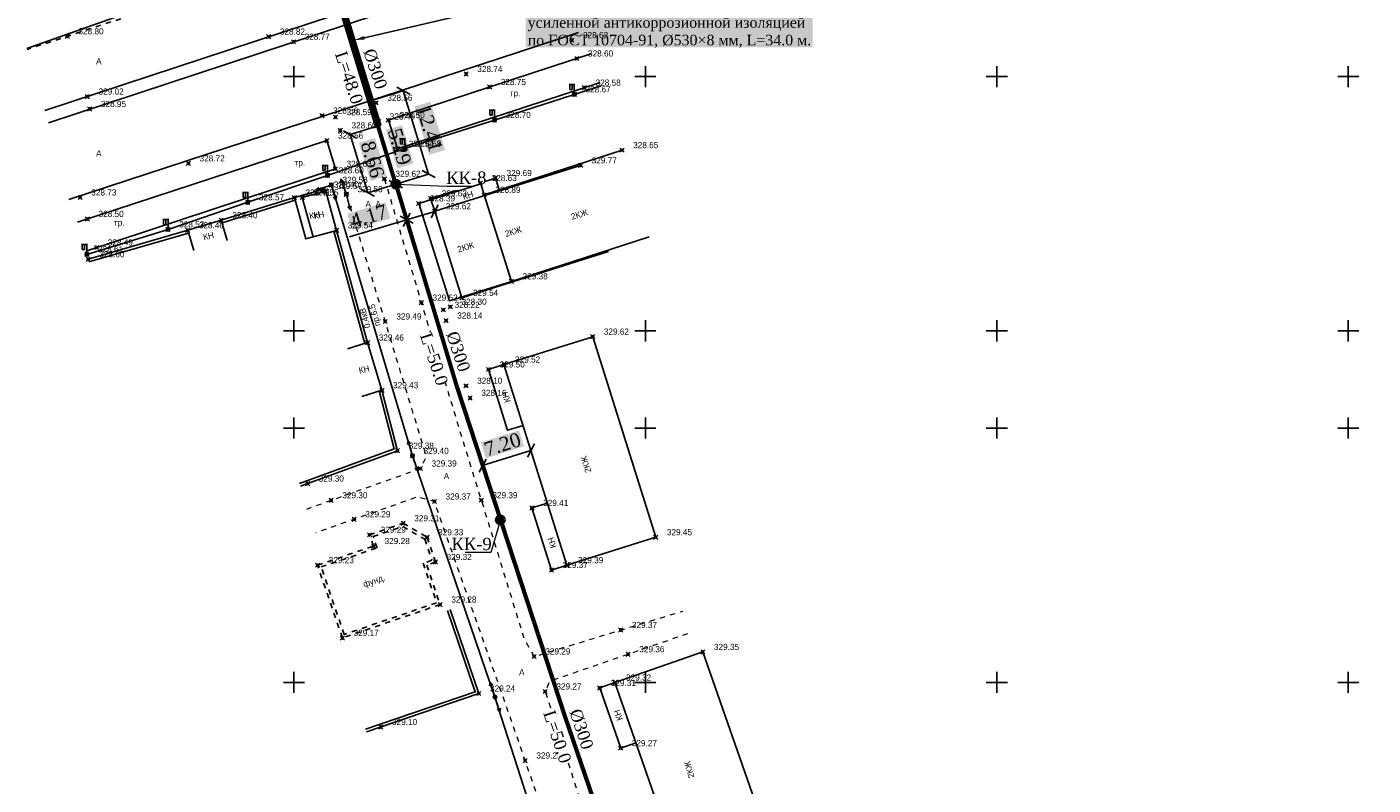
# Model space of a CAD drawing. Header units: metres. Extents: x 703769 to 722343, y 4313031 to 4317457.
# Tile 384 of 409: x 708540 to 708732, y 4316464 to 4316572. Entities that reach past the tile are written whole.
import ezdxf
from ezdxf import colors
from ezdxf.entities.mleader import LeaderData, LeaderLine
from ezdxf.math import Vec2, Vec3

# ---------------------------------------------------------------- set-up
doc = ezdxf.new("R2010")
doc.units = ezdxf.units.M
doc.header["$LTSCALE"] = 0.5
doc.header["$PDMODE"] = 35
doc.header["$PDSIZE"] = 0.3
for name, pattern in [('Auto_Street_NotBorder_Line_m1', [3, 1.5, -1.5]), ('Д_ТРОТ_ТРУБА', [3, 1.5, -1.5]), ('ДОРОГИ_СТРОЯЩ', [9, 8, -1])]:
    doc.linetypes.add(name, pattern=pattern)
for name, color, linetype in [('(001) Сетка', 92, 'Continuous'), ('(004) Точки рельефа', 7, 'Continuous'), ('(007) Здания', 7, 'Continuous'), ('(016) Кабель', 1, 'Continuous'), ('(017) Канализация', 33, 'KANALIS_K_1'), ('(019) Связь', 3, 'ИК_КАБ_СВЯЗИ'), ('(022) Возд. Линии', 7, 'Continuous'), ('(025) Дорога', 7, 'Continuous'), ('(037) Контуры', 7, 'Continuous'), ('(040) Ограда', 7, 'Continuous'), ('annotation', 251, 'Continuous')]:
    doc.layers.add(name, color=color, linetype=linetype)
doc.layers.add('AUTO#_ROADS_EXIST_L', color=7, linetype='Continuous', lineweight=15, true_color=0x000000)
for name, color, linetype, lineweight in [('HK1', 36, 'Continuous', 60), ('ВК_В1', 134, 'Continuous', 40), ('ВОДОПРОВОД текст', 7, 'Continuous', 50)]:
    doc.layers.add(name, color=color, linetype=linetype, lineweight=lineweight)
doc.styles.add('BM-431', font='txt')
doc.styles.add('D-431', font='txt')
doc.styles.add('Interproekt', font='isocpeur.ttf', dxfattribs={"width": 0.95, "oblique": 15})
doc.styles.add('P-131', font='txt')
doc.styles.get("Standard").update_dxf_attribs({"font": 'times.ttf'})
doc.styles.add('Times New Roman', font='times.ttf')
doc.linetypes.add('KANALIS_K_1', pattern='A,1,[">",Standard,S=1.8,R=0,X=-0.9,Y=-0.9],3,-1,["К",Standard,S=1.8,R=0,X=-0.9,Y=-0.9],-1,10', length=16)
doc.linetypes.add('ИК_КАБ_СВЯЗИ', pattern='A,4,["o",Standard,S=0.5,R=0,X=0,Y=-0.125],4,-2', length=10)
doc.linetypes.add('ИК_Э_КАБ_НН', pattern='A,8,-2,["<",Standard,S=1,R=0,X=0,Y=-0.5],8,[">",Standard,S=1,R=0,X=-0.5,Y=-0.5],-2', length=20)
doc.linetypes.add('ОГРАДА_ГЛИН', pattern='A,4,["|",Standard,S=0.8,R=0,X=0,Y=-0.8],0.5,["|",Standard,S=0.8,R=0,X=0,Y=-0.8],3.5', length=8)
doc.dimstyles.new('300', dxfattribs={"dimtxt": 2, "dimasz": 1.5, "dimexe": 0, "dimexo": 0, "dimgap": 1, "dimtad": 1, "dimzin": 0, "dimdsep": 46, "dimtxsty": 'Standard', "dimblk": 'OBLIQUE', "dimcen": 0, "dimclrd": 1, "dimclre": 1, "dimclrt": 1, "dimadec": 1, "dimazin": 0, "dimtfac": 1, "dimtofl": 0, "dimtmove": 0, "dimatfit": 3, "dimfxl": 3, "dimtfill": 2, "dimtfillclr": 7, "dimtolj": 1, "dimtzin": 0, "dimlwd": 25, "dimlwe": -1, "dimarcsym": 0})

# ---------------------------------------------------------------- blocks, each defined once
blk = doc.blocks.new('S1')
at = {"layer": '(022) Возд. Линии'}
for p, q in [((-2, 0), (-1.5, 0.25)), ((-2, 0), (-1.5, -0.25)), ((0, 0), (-2, 0))]:
    blk.add_line(p, q, dxfattribs=at)
blk = doc.blocks.new('S2')
at = {"layer": '(022) Возд. Линии'}
for p, q in [((0, 0), (2, 0)), ((2, 0), (1.5, 0.25)), ((2, 0), (1.5, -0.25))]:
    blk.add_line(p, q, dxfattribs=at)
blk = doc.blocks.new('SS')
at = {"layer": '(022) Возд. Линии'}
blk.add_circle((0, 0), 0.25, dxfattribs=at)
blk = doc.blocks.new('14')
at = {"layer": '(022) Возд. Линии'}
for name, p in [('S1', (708581.13, 4310930.26)), ('SS', (708581.38, 4310930.26)), ('S2', (708581.63, 4310930.26))]:
    blk.add_blockref(name, p, dxfattribs=at)
blk = doc.blocks.new('Setka')
at = {"layer": '(001) Сетка'}
for p, q in [((-1.5, 0), (1.5, 0)), ((0, 1.5), (0, -1.5))]:
    blk.add_line(p, q, dxfattribs=at)
blk = doc.blocks.new('_Dot')
at = {"color": 0, "linetype": 'ByBlock', "lineweight": -2}
blk.add_line((-0.5, 0), (-1, 0), dxfattribs=at)
at = {"color": 0, "linetype": 'ByBlock', "const_width": 0.5}
blk.add_lwpolyline([(-0.25, 0, 1), (0.25, 0, 1)], format="xyb", close=True, dxfattribs=at)
blk = doc.blocks.new('_Oblique')
at = {"color": 0, "linetype": 'ByBlock', "lineweight": -2}
blk.add_line((-0.5, -0.5), (0.5, 0.5), dxfattribs=at)
blk = doc.blocks.new('*D494')
at = {"color": 1, "lineweight": 25, "transparency": 16777216}
for p, q in [((708598.49, 4316545.45), (708594.5, 4316544.25)), ((708594.5, 4316544.25), (708586.36, 4316541.81))]:
    blk.add_line(p, q, dxfattribs=at)
at = {"layer": 'Defpoints', "color": 0, "lineweight": 40, "transparency": 16777216}
for p in [(708598.49, 4316545.45, 329.58), (708594.5, 4316544.25), (708594.5, 4316544.25)]:
    blk.add_point(p, dxfattribs=at)
at = {"color": 1, "lineweight": 25, "transparency": 16777216, "xscale": 1.5, "yscale": 1.5, "zscale": 1.5}
for p, rotation in [((708598.49, 4316545.45), 16.71975697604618), ((708594.5, 4316544.25), 196.7197569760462)]:
    blk.add_blockref('_Oblique', p, dxfattribs=dict(at, rotation=rotation))
at = {"color": 1, "lineweight": 40, "transparency": 16777216, "insert": (708589.13, 4316544.75), "char_height": 2, "attachment_point": 5, "rotation": 16.7198, "bg_fill": 1, "box_fill_scale": 1.1, "bg_fill_color": 7, "bg_fill_true_color": 16777215, "bg_fill_transparency": 0}
blk.add_mtext('\\A1;4.17', dxfattribs=at)
blk = doc.blocks.new('*D495')
at = {"color": 1, "lineweight": 25, "transparency": 16777216}
for p, q in [((708592.97, 4316549.32), (708590.56, 4316557.36)), ((708594.5, 4316544.25), (708592.97, 4316549.32))]:
    blk.add_line(p, q, dxfattribs=at)
at = {"layer": 'Defpoints', "color": 0, "lineweight": 40, "transparency": 16777216}
for p in [(708592.97, 4316549.32), (708592.97, 4316549.32), (708594.5, 4316544.25)]:
    blk.add_point(p, dxfattribs=at)
at = {"color": 1, "lineweight": 25, "transparency": 16777216, "xscale": 1.5, "yscale": 1.5, "zscale": 1.5}
for p, rotation in [((708592.97, 4316549.32), 106.7197569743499), ((708594.5, 4316544.25), 286.7197569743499)]:
    blk.add_blockref('_Oblique', p, dxfattribs=dict(at, rotation=rotation))
at = {"color": 1, "lineweight": 40, "transparency": 16777216, "insert": (708593.49, 4316554.64), "char_height": 2, "attachment_point": 5, "rotation": 286.7198, "bg_fill": 1, "box_fill_scale": 1.1, "bg_fill_color": 7, "bg_fill_true_color": 16777215, "bg_fill_transparency": 0}
blk.add_mtext('\\A1;5.29', dxfattribs=at)
blk = doc.blocks.new('*D496')
at = {"color": 1, "lineweight": 25, "transparency": 16777216}
blk.add_line((708605.31, 4316509.28), (708612.18, 4316511.44), dxfattribs=at)
at = {"layer": 'Defpoints', "color": 0, "lineweight": 40, "transparency": 16777216}
for p in [(708612.18, 4316511.44, 329.58), (708612.18, 4316511.44), (708605.31, 4316509.28)]:
    blk.add_point(p, dxfattribs=at)
at = {"color": 1, "lineweight": 25, "transparency": 16777216, "xscale": 1.5, "yscale": 1.5, "zscale": 1.5}
for p, rotation in [((708612.18, 4316511.44), 17.46333304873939), ((708605.31, 4316509.28), 197.4633330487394)]:
    blk.add_blockref('_Oblique', p, dxfattribs=dict(at, rotation=rotation))
at = {"color": 1, "lineweight": 40, "transparency": 16777216, "insert": (708608.14, 4316512.29), "char_height": 2, "attachment_point": 5, "rotation": 17.4633, "bg_fill": 1, "box_fill_scale": 1.1, "bg_fill_color": 7, "bg_fill_true_color": 16777215, "bg_fill_transparency": 0}
blk.add_mtext('\\A1;7.20', dxfattribs=at)
blk = doc.blocks.new('*D536')
at = {"color": 1, "transparency": 16777216}
for p, q in [((708589.36, 4316561.19), (708594.02, 4316562.61)), ((708592.97, 4316549.32), (708597.63, 4316550.74))]:
    blk.add_line(p, q, dxfattribs=at)
at = {"color": 1, "lineweight": 25, "transparency": 16777216}
blk.add_line((708597.63, 4316550.74), (708594.02, 4316562.61), dxfattribs=at)
at = {"layer": 'Defpoints', "color": 0, "lineweight": 40, "transparency": 16777216}
for p in [(708589.36, 4316561.19), (708594.02, 4316562.61), (708592.97, 4316549.32)]:
    blk.add_point(p, dxfattribs=at)
at = {"color": 1, "lineweight": 25, "transparency": 16777216, "xscale": 1.5, "yscale": 1.5, "zscale": 1.5}
for p, rotation in [((708594.02, 4316562.61), 106.9525318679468), ((708597.63, 4316550.74), 286.9525318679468)]:
    blk.add_blockref('_Oblique', p, dxfattribs=dict(at, rotation=rotation))
at = {"color": 1, "lineweight": 40, "transparency": 16777216, "insert": (708597.76, 4316557.26), "char_height": 2, "attachment_point": 5, "rotation": 286.9525, "bg_fill": 1, "box_fill_scale": 1.1, "bg_fill_color": 7, "bg_fill_true_color": 16777215, "bg_fill_transparency": 0}
blk.add_mtext('\\A1;12.41', dxfattribs=at)
blk = doc.blocks.new('*D542')
at = {"color": 1, "transparency": 16777216}
for p, q in [((708590.45, 4316557.6), (708586.45, 4316556.38)), ((708592.97, 4316549.32), (708588.98, 4316548.1))]:
    blk.add_line(p, q, dxfattribs=at)
at = {"color": 1, "lineweight": 25, "transparency": 16777216}
blk.add_line((708586.45, 4316556.38), (708588.98, 4316548.1), dxfattribs=at)
at = {"layer": 'Defpoints', "color": 0, "lineweight": 40, "transparency": 16777216}
for p in [(708590.45, 4316557.6), (708592.97, 4316549.32), (708588.98, 4316548.1)]:
    blk.add_point(p, dxfattribs=at)
at = {"color": 1, "lineweight": 25, "transparency": 16777216, "xscale": 1.5, "yscale": 1.5, "zscale": 1.5}
for p, rotation in [((708586.45, 4316556.38), 106.9525318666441), ((708588.98, 4316548.1), 286.9525318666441)]:
    blk.add_blockref('_Oblique', p, dxfattribs=dict(at, rotation=rotation))
at = {"color": 1, "lineweight": 40, "transparency": 16777216, "insert": (708589.65, 4316552.83), "char_height": 2, "attachment_point": 5, "rotation": 286.9525, "bg_fill": 1, "box_fill_scale": 1.1, "bg_fill_color": 7, "bg_fill_true_color": 16777215, "bg_fill_transparency": 0}
blk.add_mtext('\\A1;8.66', dxfattribs=at)
blk = doc.blocks.new('f')
at = {"layer": '(022) Возд. Линии'}
for points in [[(0, 0.25), (0, 1.5)], [(0, 1.4), (0.75, 1.4)]]:
    blk.add_lwpolyline(points, dxfattribs=at)
blk.add_lwpolyline([(0.4875, 0.65), (0.4875, 0.65, 0.41421356), (0.65, 0.8125), (0.65, 1.4), (0.325, 1.4), (0.325, 0.8125, 0.41421356)], format="xyb", close=True, dxfattribs=at)
blk.add_circle((0, 0), 0.25, dxfattribs=at)

msp = doc.modelspace()

# ---------------------------------------------------------------- linework, layer by layer
at = {"layer": '(007) Здания', "elevation": 329.578}
for points in [[(708623.236, 4316539.718), (708602.361, 4316533.151), (708598.491, 4316545.454), (708619.365, 4316552.021)], [(708598.491, 4316545.454), (708597.916, 4316547.283), (708607.128, 4316550.181), (708607.703, 4316548.352)], [(708611.061, 4316515), (708608.868, 4316514.31), (708606.146, 4316522.961), (708608.34, 4316523.651)], [(708611.061, 4316515), (708608.868, 4316514.31), (708606.146, 4316522.961), (708608.34, 4316523.651)], [(708614.536, 4316503.954), (708612.334, 4316503.261), (708615.111, 4316494.435), (708617.313, 4316495.128)], [(708627.122, 4316469.856), (708624.95, 4316469.099), (708621.964, 4316477.663), (708624.135, 4316478.42)]]:
    msp.add_lwpolyline(points, dxfattribs=at)
at = {"layer": '(007) Здания'}
for points, elevation in [([(708578.531, 4316547.418), (708582.888, 4316548.634), (708584.533, 4316542.742), (708580.176, 4316541.526)], 657.978), ([(708584.533, 4316542.742), (708582.984, 4316548.343), (708579.653, 4316547.422), (708581.202, 4316541.821)], 329.578), ([(708620.968, 4316527.624), (708629.941, 4316499.1), (708617.313, 4316495.128), (708608.34, 4316523.651)], 329.578), ([(708636.635, 4316482.779), (708646.481, 4316454.545), (708633.981, 4316450.186), (708624.135, 4316478.42)], 329.578)]:
    msp.add_lwpolyline(points, close=True, dxfattribs=dict(at, elevation=elevation))
at = {"layer": '(007) Здания', "flags": 128}
for points, elevation in [([(708568.981, 4316541.312), (708568.117, 4316544.185), (708563.357, 4316542.754), (708564.221, 4316539.881)], 657.983), ([(708586.074, 4316525.914), (708588.946, 4316526.778), (708590.987, 4316519.999), (708588.115, 4316519.134)], 329.578), ([(708586.074, 4316525.914), (708588.946, 4316526.778), (708590.987, 4316519.999), (708588.115, 4316519.134)], 329.578)]:
    msp.add_lwpolyline(points, dxfattribs=dict(at, elevation=elevation))
at = {"layer": '(007) Здания', "linetype": 'Д_ТРОТ_ТРУБА', "elevation": 329.578}
for points in [[(708589.78, 4316497.838), (708589.23, 4316499.45), (708594.004, 4316501.08), (708597.397, 4316499.091), (708598.599, 4316495.567), (708597.354, 4316495.142), (708599.272, 4316489.522), (708585.361, 4316484.775), (708581.829, 4316495.124)], [(708590.288, 4316497.588), (708589.738, 4316499.201), (708593.96, 4316500.642), (708597.066, 4316498.821), (708598.092, 4316495.816), (708596.846, 4316495.391), (708598.764, 4316489.772), (708585.61, 4316485.282), (708582.336, 4316494.874)]]:
    msp.add_lwpolyline(points, close=True, dxfattribs=at)
at = {"layer": '(022) Возд. Линии', "elevation": 657.915, "flags": 128}
msp.add_lwpolyline([(708583.795, 4316549.207), (708595.328, 4316510.672), (708607.068, 4316476.366), (708624.506, 4316422.193), (708633.694, 4316380.137), (708633.113, 4316345.337), (708633.17, 4316289.162)], dxfattribs=at)
at = {"layer": '(025) Дорога', "elevation": 658.074, "flags": 128}
msp.add_lwpolyline([(708547.66, 4316543.902), (708583.155, 4316555.513), (708584.364, 4316551.49), (708548.852, 4316539.803)], dxfattribs=at)
at = {"layer": '(040) Ограда', "linetype": 'ОГРАДА_ГЛИН', "flags": 128}
for points, elevation in [([(708568.117, 4316544.185), (708578.531, 4316547.418)], 657.978), ([(708549.192, 4316538.635), (708563.357, 4316542.754)], 658.174), ([(708588.561, 4316526.672), (708584.147, 4316542.636)], 329.578), ([(708588.561, 4316526.672), (708584.147, 4316542.636)], 329.578), ([(708579.277, 4316506.743), (708592.728, 4316511.653), (708590.6, 4316519.899)], 329.578), ([(708588.655, 4316471.788), (708604.269, 4316477.117), (708600.321, 4316488.685)], 329.578)]:
    msp.add_lwpolyline(points, dxfattribs=dict(at, elevation=elevation))
at = {"layer": '(040) Ограда', "flags": 128}
for points, elevation in [([(708568.236, 4316543.803), (708578.65, 4316547.036)], 657.978), ([(708549.304, 4316538.251), (708563.469, 4316542.37)], 658.174), ([(708588.946, 4316526.778), (708584.533, 4316542.742)], 329.578), ([(708588.946, 4316526.778), (708584.533, 4316542.742)], 329.578), ([(708579.414, 4316506.367), (708593.206, 4316511.402), (708590.987, 4316519.999)], 329.578), ([(708588.785, 4316471.41), (708604.777, 4316476.868), (708600.7, 4316488.814)], 329.578)]:
    msp.add_lwpolyline(points, dxfattribs=dict(at, elevation=elevation))
at = {"color": 36, "lineweight": 60, "flags": 128}
msp.add_lwpolyline([(708592.975, 4316549.318), (708601.672, 4316520.364), (708617.007, 4316473.627), (708635.241, 4316420.341), (708635.241, 4316420.341), (708635.271, 4316410.736), (708634.483, 4316265.636), (708634.483, 4316265.636)], dxfattribs=at)
at = {"color": 0, "linetype": 'ByBlock', "lineweight": -2, "transparency": 16777216}
for p in [(708546.229, 4316570.35, 658.38), (708574.877, 4316570.298, 658.394), (708578.398, 4316569.566, 658.344), (708606.308, 4316563.132, 658.333), (708619.793, 4316563.039, 658.163), (708549.082, 4316561.773, 658.602), (708590.168, 4316560.878, 658.141), (708618.357, 4316562.085, 658.251), (708549.422, 4316560.002, 658.527), (708582.454, 4316559.073, 658.137), (708584.373, 4316558.845, 658.164), (708585.072, 4316556.966, 658.183), (708590.518, 4316558.225, 658.067), (708591.912, 4316558.425, 658.073), (708607, 4316558.438, 658.279), (708583.155, 4316555.513, 658.141), (708593.206, 4316554.352, 658.115), (708594.256, 4316554.365, 658.161), (708625.14, 4316554.15, 658.227), (708563.457, 4316552.268, 658.296), (708584.364, 4316551.49, 658.209), (708619.244, 4316551.983, 329.771), (708583.232, 4316550.566, 658.176), (708583.795, 4316549.207, 329.578), (708591.327, 4316550.073, 329.618), (708591.327, 4316550.073, 659.197), (708607.128, 4316550.181, 329.694), (708548.048, 4316547.422, 658.311), (708578.531, 4316547.418, 657.991), (708579.653, 4316547.422, 329.548), (708582.564, 4316548.544, 657.983), (708582.984, 4316548.343, 329.568), (708585.925, 4316547.885, 329.578), (708585.925, 4316547.885, 659.157), (708597.916, 4316547.283, 329.628), (708571.906, 4316546.733, 658.145), (708596.223, 4316546.573, 657.965), (708598.491, 4316545.454, 329.617), (708549.08, 4316544.367, 658.074), (708568.117, 4316544.185, 657.978), (708560.554, 4316542.88, 658.105), (708563.357, 4316542.754, 657.983), (708584.533, 4316542.742, 329.538), (708584.533, 4316542.742, 659.116), (708550.388, 4316540.309, 658.067), (708548.998, 4316539.335, 658.184), (708549.192, 4316538.635, 658.174), (708609.407, 4316535.492, 658.963), (708596.598, 4316532.459, 329.52), (708596.598, 4316532.459, 659.098), (708600.72, 4316531.874, 657.875), (708602.361, 4316533.151, 329.545), (708602.361, 4316533.151, 659.123), (708599.729, 4316531.444, 657.803), (708600.114, 4316529.911, 657.721), (708591.454, 4316529.782, 329.486), (708591.454, 4316529.782, 659.065), (708588.946, 4316526.778, 329.46), (708588.946, 4316526.778, 659.038), (708620.968, 4316527.624, 329.621), (708620.968, 4316527.624, 659.2), (708606.146, 4316522.961, 329.501), (708606.146, 4316522.961, 659.079), (708608.34, 4316523.651, 329.518), (708608.34, 4316523.651, 659.097), (708602.939, 4316520.638, 657.682), (708590.987, 4316519.999, 329.427), (708590.987, 4316519.999, 659.005), (708603.542, 4316518.904, 657.735), (708593.206, 4316511.402, 329.384), (708593.206, 4316511.402, 658.963), (708595.328, 4316510.672, 329.395), (708595.328, 4316510.672, 658.974), (708596.46, 4316508.874, 329.389), (708580.411, 4316506.731, 329.3), (708583.764, 4316504.353, 329.299), (708598.457, 4316504.176, 329.369), (708605.114, 4316504.366, 329.392), (708612.334, 4316503.261, 329.41), (708587.034, 4316501.65, 329.294), (708589.23, 4316499.45, 329.286), (708594.004, 4316501.08, 329.314), (708589.78, 4316497.838, 329.276), (708597.397, 4316499.091, 329.332), (708629.941, 4316499.1, 329.451), (708598.599, 4316495.567, 329.317), (708581.829, 4316495.124, 329.229), (708615.111, 4316494.435, 329.369), (708617.313, 4316495.128, 329.386), (708599.272, 4316489.522, 329.277), (708624.96, 4316485.902, 329.371), (708585.361, 4316484.775, 329.169), (708612.639, 4316482.137, 329.292), (708626.014, 4316482.454, 329.355), (708636.635, 4316482.779, 329.353), (708624.135, 4316478.42, 329.322), (708604.777, 4316476.868, 329.236), (708614.215, 4316477.16, 329.269), (708621.964, 4316477.663, 329.309), (708590.835, 4316472.11, 329.105), (708624.95, 4316469.099, 329.265), (708611.369, 4316467.337, 329.202)]:
    msp.add_point(p, dxfattribs=at)
at = {"layer": 'AUTO#_ROADS_EXIST_L', "color": 0, "linetype": 'Auto_Street_NotBorder_Line_m1', "lineweight": 15, "elevation": 329.578, "flags": 128}
for points in [[(708591.327, 4316550.073), (708601.87, 4316514.844), (708611.217, 4316484.653), (708612.639, 4316482.137), (708633.771, 4316488.594)], [(708580.282, 4316503.113), (708596.46, 4316508.874), (708597.316, 4316510.586), (708585.591, 4316548.978)], [(708612.399, 4316363.376), (708630.451, 4316361.882), (708633.701, 4316361.882), (708635.218, 4316361.882), (708635.748, 4316382.802), (708634.682, 4316397.381), (708629.212, 4316414.373), (708626.037, 4316424.237), (708610.363, 4316470.293), (708598.457, 4316504.176), (708596.043, 4316504.827), (708581.567, 4316499.722)], [(708634.459, 4316485.366), (708614.81, 4316478.591), (708614.215, 4316477.16), (708623.689, 4316447.692), (708625.896, 4316446.383), (708628.284, 4316445.917), (708653.683, 4316454.156)]]:
    msp.add_lwpolyline(points, dxfattribs=at)
at = {"layer": 'HK1'}
for centre in [(708592.975, 4316549.318), (708607.835, 4316501.582)]:
    msp.add_circle(centre, 0.5, dxfattribs=at)

# ---------------------------------------------------------------- block references
at = {"layer": '(001) Сетка'}
for p in [(708578.465, 4316564.62, 329.578), (708678.465, 4316564.62, 329.578), (708728.465, 4316564.62, 329.578), (708578.465, 4316528.456), (708628.465, 4316528.456), (708678.465, 4316528.456), (708728.465, 4316528.456), (708578.465, 4316514.62, 329.578), (708578.465, 4316514.62, 329.578), (708628.465, 4316514.62, 329.578), (708628.465, 4316514.62, 329.578), (708678.465, 4316514.62, 329.578), (708678.465, 4316514.62, 329.578), (708728.465, 4316514.62, 329.578), (708728.465, 4316514.62, 329.578), (708578.465, 4316478.456), (708628.465, 4316478.456), (708678.465, 4316478.456), (708728.465, 4316478.456)]:
    msp.add_blockref('Setka', p, dxfattribs=at)
at = {"layer": '(022) Возд. Линии', "xscale": -1}
for p in [(708618.357, 4316562.085, 658.184), (708607, 4316558.438, 658.184), (708594.256, 4316554.365, 658.161), (708583.232, 4316550.566, 658.176), (708571.906, 4316546.733, 658.145), (708560.554, 4316542.88, 658.105), (708548.998, 4316539.335, 658.184)]:
    msp.add_blockref('f', p, dxfattribs=at)
at = {"layer": '(022) Возд. Линии'}
for name, p, rotation in [('S1', (708583.516, 4316549.097, 329.578), 16.6479833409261), ('SS', (708583.795, 4316549.207, 329.578), 286.6479833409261), ('S1', (708585.805, 4316548.159, 657.915), 288.9033516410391), ('S2', (708583.865, 4316548.97, 329.578), 286.6479833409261), ('SS', (708585.925, 4316547.885, 657.915), 286.6479833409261), ('S2', (708585.986, 4316547.645, 657.915), 284.2212657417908)]:
    msp.add_blockref(name, p, dxfattribs=dict(at, rotation=rotation))
at = {"color": 5, "lineweight": 35}
for name, p, rotation in [('S1', (708595.258, 4316510.914, 329.578), 286.178237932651), ('SS', (708595.328, 4316510.672, 329.578), 288.8922006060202), ('S2', (708595.408, 4316510.439, 329.578), 288.8922006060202), ('14', (-3612088.362, 3670103.216, 329.578), 287.8424741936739)]:
    msp.add_blockref(name, p, dxfattribs=dict(at, rotation=rotation))

# ---------------------------------------------------------------- texts
at = {"layer": '(004) Точки рельефа', "style": 'D-431'}
for s, p in [('328.80', (708547.815, 4316570.633, 658.38)), ('328.82', (708576.463, 4316570.581, 658.394)), ('328.77', (708579.984, 4316569.849, 658.344)), ('329.02', (708550.668, 4316562.057, 658.602)), ('328.75', (708607.894, 4316563.415, 658.333)), ('328.67', (708619.943, 4316562.37, 658.251)), ('328.58', (708621.379, 4316563.322, 658.163)), ('328.95', (708551.008, 4316560.286, 658.527)), ('328.59', (708585.959, 4316559.129, 658.164)), ('328.49', (708592.104, 4316558.509, 658.067)), ('328.50', (708593.498, 4316558.708, 658.073)), ('328.70', (708608.586, 4316558.721, 658.279)), ('328.60', (708586.658, 4316557.251, 658.183)), ('328.56', (708584.741, 4316555.798, 658.141)), ('328.54', (708594.792, 4316554.635, 658.115)), ('328.58', (708595.842, 4316554.648, 658.161)), ('328.65', (708626.726, 4316554.435, 658.227)), ('328.72', (708565.043, 4316552.551, 658.296)), ('328.60', (708584.818, 4316550.851, 658.176)), ('328.63', (708585.95, 4316551.775, 658.209)), ('328.40', (708584.15, 4316548.827, 657.983)), ('328.63', (708606.587, 4316549.755, 658.212)), ('328.73', (708549.634, 4316547.705, 658.311)), ('328.57', (708573.492, 4316547.016, 658.145)), ('328.41', (708580.117, 4316547.701, 657.991)), ('329.58', (708587.511, 4316548.169, 659.157)), ('328.89', (708607.122, 4316548.08, 658.47)), ('328.50', (708550.666, 4316544.65, 658.074)), ('328.53', (708562.14, 4316543.163, 658.105)), ('328.40', (708564.943, 4316543.037, 657.983)), ('328.40', (708569.703, 4316544.468, 657.978)), ('329.54', (708586.119, 4316543.026, 659.116)), ('328.61', (708550.584, 4316539.62, 658.184)), ('328.60', (708550.778, 4316538.92, 658.174)), ('328.49', (708551.974, 4316540.593, 658.067)), ('329.38', (708610.993, 4316535.777, 658.963)), ('329.54', (708603.947, 4316533.435, 659.123)), ('329.52', (708598.185, 4316532.743, 659.098)), ('328.22', (708601.315, 4316531.727, 657.803)), ('328.30', (708602.306, 4316532.157, 657.875)), ('329.49', (708593.04, 4316530.066, 659.065)), ('328.14', (708601.7, 4316530.194, 657.721)), ('329.62', (708622.554, 4316527.909, 659.2)), ('329.46', (708590.532, 4316527.064, 659.038)), ('329.52', (708609.926, 4316523.936, 659.097)), ('329.50', (708607.732, 4316523.245, 659.079)), ('328.10', (708604.525, 4316520.921, 657.682)), ('328.16', (708605.128, 4316519.189, 657.735)), ('329.38', (708594.792, 4316511.686, 658.963)), ('329.40', (708596.914, 4316510.956, 658.974)), ('329.39', (708598.046, 4316509.158, 658.967))]:
    msp.add_text(s, height=0.875, dxfattribs=at).set_placement(p)
at = {"layer": '(004) Точки рельефа', "color": 18, "true_color": 0x000000, "style": 'D-431'}
for s, p in [('329.77', (708620.83, 4316552.267, 329.771)), ('329.62', (708592.913, 4316550.359, 329.618)), ('329.69', (708608.714, 4316550.466, 329.694)), ('329.57', (708584.571, 4316548.627, 329.568)), ('329.58', (708585.381, 4316549.491, 329.578)), ('329.55', (708581.24, 4316547.706, 329.548)), ('329.58', (708587.511, 4316548.169, 329.578)), ('329.63', (708599.502, 4316547.568, 329.628)), ('329.62', (708600.077, 4316545.74, 329.617)), ('329.54', (708586.119, 4316543.026, 329.538)), ('329.54', (708603.947, 4316533.435, 329.545)), ('329.52', (708598.185, 4316532.743, 329.52)), ('329.49', (708593.04, 4316530.066, 329.486)), ('329.62', (708622.554, 4316527.909, 329.621)), ('329.46', (708590.532, 4316527.064, 329.46)), ('329.52', (708609.926, 4316523.936, 329.518)), ('329.50', (708607.732, 4316523.245, 329.501)), ('329.43', (708592.573, 4316520.283, 329.427)), ('329.38', (708594.792, 4316511.686, 329.384)), ('329.40', (708596.914, 4316510.956, 329.395)), ('329.39', (708598.046, 4316509.158, 329.389)), ('329.30', (708581.998, 4316507.015, 329.3)), ('329.30', (708585.35, 4316504.637, 329.299)), ('329.37', (708600.043, 4316504.461, 329.369)), ('329.39', (708606.7, 4316504.651, 329.392)), ('329.41', (708613.921, 4316503.545, 329.41)), ('329.29', (708588.62, 4316501.934, 329.294)), ('329.31', (708595.59, 4316501.364, 329.314)), ('329.29', (708590.816, 4316499.735, 329.286)), ('329.33', (708598.983, 4316499.375, 329.332)), ('329.45', (708631.527, 4316499.385, 329.451)), ('329.28', (708591.367, 4316498.122, 329.276)), ('329.23', (708583.415, 4316495.408, 329.229)), ('329.32', (708600.185, 4316495.851, 329.317)), ('329.39', (708618.899, 4316495.412, 329.386)), ('329.37', (708616.697, 4316494.719, 329.369)), ('329.28', (708600.858, 4316489.807, 329.277)), ('329.37', (708626.546, 4316486.186, 329.371)), ('329.17', (708586.947, 4316485.059, 329.169)), ('329.29', (708614.225, 4316482.422, 329.292)), ('329.36', (708627.6, 4316482.739, 329.355)), ('329.35', (708638.221, 4316483.063, 329.353)), ('329.31', (708623.55, 4316477.947, 329.309)), ('329.32', (708625.721, 4316478.704, 329.322)), ('329.24', (708606.363, 4316477.152, 329.236)), ('329.27', (708615.801, 4316477.444, 329.269)), ('329.10', (708592.421, 4316472.394, 329.105)), ('329.27', (708626.536, 4316469.383, 329.265)), ('329.20', (708612.955, 4316467.621, 329.202))]:
    msp.add_text(s, height=0.875, dxfattribs=at).set_placement(p)
at = {"layer": '(007) Здания'}
for s, rotation, style, p in [('КН', 17.83172, 'P-131', (708602.619, 4316547.084, 329.578)), ('КН', 12.90815, 'P-131', (708580.762, 4316544.313, 329.578)), ('КН', 12.90815, 'P-131', (708581.376, 4316544.313, 329.578)), ('2КЖ', 17.10096, 'P-131', (708618.039, 4316544.235, 329.578)), ('КН', 12.90815, 'P-131', (708565.664, 4316541.339, 1.178)), ('2КЖ', 17.10096, 'P-131', (708608.637, 4316541.789, 329.578)), ('2КЖ', 17.10096, 'P-131', (708601.872, 4316539.573, 329.578)), ('КН', 12.90815, 'P-131', (708587.795, 4316522.357, 329.578)), ('КН', 12.90815, 'P-131', (708587.795, 4316522.357, 329.578)), ('КН', 107.83172, 'P-131', (708609.32, 4316518.411, 1.552)), ('КН', 107.83172, 'P-131', (708609.32, 4316518.411, 1.552)), ('2КЖ', 107.10096, 'P-131', (708620.791, 4316508.429, 1.552)), ('КН', 107.83172, 'P-131', (708615.848, 4316497.728, 1.552)), ('фунд.', 19.67217, 'BM-431', (708588.484, 4316491.943, 329.578)), ('КН', 109.59305, 'P-131', (708625.276, 4316473.213, 1.552)), ('2КЖ', 106.05151, 'P-131', (708635.465, 4316464.997, 1.552))]:
    msp.add_text(s, height=0.88, rotation=rotation, dxfattribs=dict(at, style=style)).set_placement(p)
at = {"layer": '(022) Возд. Линии', "style": 'BM-431'}
for s, p in [('пр.6.5', (708590.803, 4316529.235, 329.578)), ('пр.6.5', (708590.803, 4316529.235, 329.578)), ('0.4кВ', (708589.383, 4316528.97, 329.578)), ('0.4кВ', (708589.383, 4316528.97, 329.578))]:
    msp.add_text(s, height=0.875, rotation=105.86771, dxfattribs=at).set_placement(p)
at = {"layer": '(025) Дорога', "linetype": 'ДОРОГИ_СТРОЯЩ', "style": 'BM-431'}
for p in [(708550.319, 4316566.376, 329.578), (708550.319, 4316553.27, 329.578), (708588.645, 4316546.054, 329.578), (708590.067, 4316546.054, 329.578), (708599.778, 4316507.372, 329.578), (708610.495, 4316479.466, 329.578)]:
    msp.add_text('A', height=0.875, dxfattribs=at).set_placement(p)
at = {"layer": '(037) Контуры', "color": 0, "linetype": 'ByBlock', "style": 'BM-431'}
for p in [(708609.169, 4316561.815, 329.578), (708578.555, 4316551.936, 329.578), (708552.857, 4316543.407, 329.578)]:
    msp.add_text('тр.', height=0.875, dxfattribs=at).set_placement(p)

# ---------------------------------------------------------------- dimensions: what is measured, and where the dimension line sits
at = {"color": 1, "lineweight": 40}
for p1, p2, picture, middle in [((708598.491, 4316545.454, 329.578), (708594.496, 4316544.254), '*D494', (708589.131, 4316544.752)), ((708605.31, 4316509.278), (708612.182, 4316511.439, 329.578), '*D496', (708608.139, 4316512.286))]:
    dim = msp.add_aligned_dim(p1=p1, p2=p2, distance=0, dimstyle='300', dxfattribs=at)
    dim.commit()
    dim.dimension.update_dxf_attribs({"geometry": picture, "text_midpoint": middle})

# ---------------------------------------------------------------- next in the draw order: texts
at = {"layer": 'ВОДОПРОВОД текст', "color": 7, "linetype": 'Continuous', "lineweight": 50, "char_height": 1.75, "width": 7.48307, "attachment_point": 5, "rotation": 288.35599, "style": 'Times New Roman', "bg_fill": 3, "box_fill_scale": 1, "bg_fill_color": 256, "bg_fill_transparency": 16714492}
for insert in [(708601.824, 4316525.507), (708619.357, 4316471.803)]:
    msp.add_mtext('%%C300', dxfattribs=dict(at, insert=insert))

# ---------------------------------------------------------------- next in the draw order: leaders
at = {"layer": 'ВК_В1', "color": 7, "lineweight": 13}
ml = msp.add_multileader_mtext('Standard', dxfattribs=at)
ml.set_content('{\\fTimes New Roman|b0|i0|c204|p18;\\Q0;\\W1;КК-\\fTimes New Roman|b0|i0|c0|p18;8}', color=7, style='Interproekt')
ml.set_leader_properties(color=256, linetype='Continuous', lineweight=13)
ml.set_arrow_properties(name='DOT')
ml.build(insert=Vec2(0, 0))
ml.multileader.update_dxf_attribs({"text_left_attachment_type": 6, "text_right_attachment_type": 6, "dogleg_length": 0, "arrow_head_size": 0.00144})
ctx = ml.context
ctx.base_point, ctx.char_height, ctx.arrow_head_size, ctx.landing_gap_size, ctx.plane_origin = Vec3(708600.29, 4316549.011, 732.384), 1.75, 0.00144, 0.0008, Vec3(709456.123, 4316584.677, 732.384)
ctx.left_attachment, ctx.right_attachment, ctx.text_align_type = 6, 6, 1
notes = []
notes.append((ctx, [(0, (1, 1, 0), (708600.29, 4316549.011, 732.384), (1, 0), 0, [(0, [(708592.975, 4316549.318, 732.384)], 0, [])])]))
ctx.mtext.insert, ctx.mtext.rotation, ctx.mtext.width, ctx.mtext.alignment, ctx.mtext.flow_direction = Vec3(708602.992, 4316551.111, 732.384), 6.2831853, 3.59135, 2, 5
ctx.mtext.has_bg_fill, ctx.mtext.bg_color, ctx.mtext.bg_scale_factor, ctx.mtext.bg_transparency, ctx.mtext.use_window_bg_color = 1, -1027028792, 1.5, 0, 1
ml = msp.add_multileader_mtext('Standard', dxfattribs=at)
ml.set_content('{\\fTimes New Roman|b0|i0|c204|p18;\\Q0;\\W1;КК-\\fTimes New Roman|b0|i0|c0|p18;9}', color=7, style='Interproekt')
ml.set_leader_properties(color=256, linetype='Continuous', lineweight=13)
ml.set_arrow_properties(name='DOT')
ml.build(insert=Vec2(0, 0))
ml.multileader.update_dxf_attribs({"text_left_attachment_type": 6, "text_right_attachment_type": 6, "dogleg_length": 0, "arrow_head_size": 0.00144})
ctx = ml.context
ctx.base_point, ctx.char_height, ctx.arrow_head_size, ctx.landing_gap_size, ctx.plane_origin = Vec3(708601.014, 4316496.919, 732.384), 1.75, 0.00144, 0.0008, Vec3(709470.983, 4316536.94, 732.384)
ctx.left_attachment, ctx.right_attachment, ctx.text_align_type = 6, 6, 1
notes.append((ctx, [(1, (1, 1, 0), (708606.457, 4316496.919, 732.384), (-1, 0), 0, [(0, [(708607.835, 4316501.582, 732.384)], 0, [])])]))
ctx.mtext.insert, ctx.mtext.rotation, ctx.mtext.width, ctx.mtext.alignment, ctx.mtext.flow_direction = Vec3(708603.735, 4316499.019, 732.384), 6.2831853, 3.59135, 2, 5
ctx.mtext.has_bg_fill, ctx.mtext.bg_color, ctx.mtext.bg_scale_factor, ctx.mtext.bg_transparency, ctx.mtext.use_window_bg_color = 1, -1027028792, 1.5, 0, 1
for ctx, leaders in notes:
    for number, flags, end, landing, length, lines in leaders:
        leader = LeaderData()
        leader.index, (leader.has_last_leader_line, leader.has_dogleg_vector, leader.attachment_direction) = number, flags
        leader.last_leader_point, leader.dogleg_vector, leader.dogleg_length = Vec3(end), Vec3(landing), length
        for number, points, colour, breaks in lines:
            line = LeaderLine()
            line.index, line.vertices, line.color, line.breaks = number, Vec3.list(points), colors.encode_raw_color(colour), breaks
            leader.lines.append(line)
        ctx.leaders.append(leader)

# ---------------------------------------------------------------- next in the draw order: linework, layer by layer
at = {"layer": '(007) Здания', "elevation": 329.578}
for points in [[(708629.011, 4316541.846), (708609.407, 4316535.492), (708605.536, 4316547.796), (708625.14, 4316554.15)], [(708605.536, 4316547.796), (708605.047, 4316549.349), (708596.223, 4316546.573), (708600.582, 4316532.716), (708609.407, 4316535.492)]]:
    msp.add_lwpolyline(points, dxfattribs=at)
at = {"color": 36, "lineweight": 60, "flags": 128}
msp.add_lwpolyline([(708592.975, 4316549.318), (708579.009, 4316595.134), (708605.93, 4316605.407), (708652.802, 4316622.809), (708699.781, 4316639.926), (708746.768, 4316656.81), (708794.154, 4316672.997), (708794.154, 4316672.997), (708841.91, 4316687.81)], dxfattribs=at)
at = {"color": 0, "linetype": 'ByBlock', "lineweight": -2, "transparency": 16777216}
for p in [(708605.001, 4316549.47, 658.212), (708605.536, 4316547.796, 658.47)]:
    msp.add_point(p, dxfattribs=at)

# ---------------------------------------------------------------- next in the draw order: texts
at = {"layer": '(004) Точки рельефа', "style": 'D-431'}
for s, p in [('329.62', (708592.913, 4316550.359, 659.197)), ('328.39', (708597.809, 4316546.857, 657.965))]:
    msp.add_text(s, height=0.875, dxfattribs=at).set_placement(p)
at = {"layer": 'ВОДОПРОВОД текст', "color": 7, "linetype": 'Continuous', "lineweight": 50, "char_height": 1.75, "width": 7.48307, "attachment_point": 5, "rotation": 288.35599, "style": 'Times New Roman', "bg_fill": 3, "box_fill_scale": 1, "bg_fill_color": 256, "bg_fill_transparency": 16714492}
for insert in [(708598.403, 4316524.432, 445.973), (708615.935, 4316470.728, 445.973)]:
    msp.add_mtext('L=50.0', dxfattribs=dict(at, insert=insert))

# ---------------------------------------------------------------- next in the draw order: dimensions: what is measured, and where the dimension line sits
at = {"color": 1, "lineweight": 40}
for p1, distance, picture, middle in [((708590.45, 4316557.6), -4.177, '*D542', (708589.649, 4316552.83)), ((708594.496, 4316544.254), 0, '*D495', (708593.486, 4316554.64))]:
    dim = msp.add_aligned_dim(p1=p1, p2=(708592.975, 4316549.318), distance=distance, dimstyle='300', dxfattribs=at)
    dim.commit()
    dim.dimension.update_dxf_attribs({"geometry": picture, "text_midpoint": middle})

# ---------------------------------------------------------------- next in the draw order: texts
at = {"layer": '(004) Точки рельефа', "style": 'D-431'}
msp.add_text('329.43', height=0.875, dxfattribs=at).set_placement((708592.573, 4316520.283, 659.005))
at = {"layer": 'ВОДОПРОВОД текст', "color": 7, "linetype": 'Continuous', "lineweight": 50, "insert": (708590.024, 4316565.707), "char_height": 1.75, "width": 7.48307, "attachment_point": 5, "rotation": 288.35599, "style": 'Times New Roman', "bg_fill": 3, "box_fill_scale": 1, "bg_fill_color": 256, "bg_fill_transparency": 16714492}
msp.add_mtext('%%C300', dxfattribs=at)

# ---------------------------------------------------------------- next in the draw order: texts
at = {"layer": '(004) Точки рельефа', "style": 'D-431'}
msp.add_text('328.56', height=0.875, dxfattribs=at).set_placement((708591.754, 4316561.163, 658.141))
at = {"layer": 'ВОДОПРОВОД текст', "color": 7, "linetype": 'Continuous', "lineweight": 50, "insert": (708586.31, 4316564.464, 445.973), "char_height": 1.75, "width": 7.48307, "attachment_point": 5, "rotation": 288.35599, "style": 'Times New Roman', "bg_fill": 3, "box_fill_scale": 1, "bg_fill_color": 256, "bg_fill_transparency": 16714492}
msp.add_mtext('L=48.0', dxfattribs=at)

# ---------------------------------------------------------------- next in the draw order: linework, layer by layer
at = {"layer": '(016) Кабель', "linetype": 'ИК_Э_КАБ_НН', "elevation": 658.184, "flags": 128}
msp.add_lwpolyline([(708548.998, 4316539.335), (708560.554, 4316542.88), (708571.906, 4316546.733), (708583.232, 4316550.566), (708594.256, 4316554.365), (708607, 4316558.438), (708622.172, 4316563.31)], dxfattribs=at)
at = {"color": 1, "lineweight": 40, "flags": 128}
msp.add_lwpolyline([(708580.163, 4316590.32), (708580.737, 4316590.495), (708590.737, 4316557.688), (708590.163, 4316557.513)], close=True, dxfattribs=at)

# ---------------------------------------------------------------- next in the draw order: texts
at = {"layer": '(004) Точки рельефа', "style": 'D-431'}
msp.add_text('328.56', height=0.875, dxfattribs=at).set_placement((708584.04, 4316559.358, 658.137))

# ---------------------------------------------------------------- next in the draw order: dimensions: what is measured, and where the dimension line sits
at = {"color": 1, "lineweight": 40}
dim = msp.add_aligned_dim(p1=(708592.975, 4316549.318), p2=(708589.357, 4316561.186), distance=-4.87, dimstyle='300', dxfattribs=at)
dim.commit()
dim.dimension.update_dxf_attribs({"geometry": '*D536', "text_midpoint": (708597.756, 4316557.261)})

# ---------------------------------------------------------------- next in the draw order: leaders
at = {"layer": 'annotation'}
ml = msp.add_multileader_mtext('Standard', dxfattribs=at)
ml.set_content('Кожух из стальной трубы с весьма усиленной антикоррозионной изоляцией по ГОСТ 10704-91, Ø530×8 мм, L=34.0 м.', color=256)
ml.set_leader_properties()
ml.build(insert=Vec2(0, 0))
ml.multileader.update_dxf_attribs({"text_right_attachment_type": 6, "dogleg_length": 0.36, "arrow_head_size": 1.5})
ctx = ml.context
ctx.base_point, ctx.char_height, ctx.arrow_head_size, ctx.landing_gap_size, ctx.plane_origin = Vec3(708610.216, 4316574.628, 658.254), 1.5, 1.5, 1.5, Vec3(708742.88, 4316609.005, 658.254)
ctx.right_attachment = 6
notes = []
notes.append((ctx, [(0, (1, 1, 0), (708607.907, 4316574.628, 658.254), (1, 0), 2.309, [(0, [(708587.045, 4316569.8, 658.254)], 0, [])])]))
ctx.mtext.insert, ctx.mtext.width, ctx.mtext.defined_height, ctx.mtext.flow_direction = Vec3(708611.716, 4316575.563, 658.254), 40.23624, 14.503, 5
ctx.mtext.has_bg_fill, ctx.mtext.bg_color, ctx.mtext.bg_scale_factor, ctx.mtext.bg_transparency, ctx.mtext.use_window_bg_color = 1, -1023409921, 1.2, 0, 0
for ctx, leaders in notes:
    for number, flags, end, landing, length, lines in leaders:
        leader = LeaderData()
        leader.index, (leader.has_last_leader_line, leader.has_dogleg_vector, leader.attachment_direction) = number, flags
        leader.last_leader_point, leader.dogleg_vector, leader.dogleg_length = Vec3(end), Vec3(landing), length
        for number, points, colour, breaks in lines:
            line = LeaderLine()
            line.index, line.vertices, line.color, line.breaks = number, Vec3.list(points), colors.encode_raw_color(colour), breaks
            leader.lines.append(line)
        ctx.leaders.append(leader)

# ---------------------------------------------------------------- next in the draw order: linework, layer by layer
at = {"layer": '(017) Канализация', "linetype": 'KANALIS_K_1', "elevation": 329.578, "flags": 128}
msp.add_lwpolyline([(708546.438, 4316547.144), (708618.973, 4316570.876)], dxfattribs=at)
at = {"layer": '(019) Связь', "elevation": 658.646, "flags": 128}
msp.add_lwpolyline([(708540.48, 4316568.594), (708646.105, 4316606.038), (708754.025, 4316644.773), (708834.065, 4316671.698), (708834.065, 4316671.698), (708864.628, 4316681.929)], dxfattribs=at)
at = {"layer": '(025) Дорога', "linetype": 'Д_ТРОТ_ТРУБА', "elevation": 658.437, "flags": 128}
msp.add_lwpolyline([(708846.181, 4316690.875), (708846.454, 4316678.19), (708846.106, 4316673.142), (708843.669, 4316667.967), (708810.277, 4316656.909), (708781.841, 4316647.837), (708736.959, 4316632.952), (708700.83, 4316621.153), (708661.75, 4316608.342), (708630.437, 4316597.998), (708602.061, 4316588.659), (708540.515, 4316568.476)], dxfattribs=at)
at = {"layer": '(025) Дорога', "flags": 128}
for points, elevation in [([(708543.044, 4316559.777), (708606.709, 4316580.818), (708633.308, 4316589.427), (708664.443, 4316599.635), (708703.846, 4316612.603), (708740.089, 4316624.494), (708785.118, 4316639.234), (708813.741, 4316648.635), (708851.347, 4316661.008), (708869.546, 4316667.005)], 658.602), ([(708543.547, 4316558.048), (708607.269, 4316579.107), (708633.866, 4316587.715), (708665.005, 4316597.925), (708704.409, 4316610.893), (708740.65, 4316622.784), (708785.678, 4316637.523), (708814.303, 4316646.925), (708851.91, 4316659.298), (708870.109, 4316665.295)], 658.602), ([(708622.023, 4316563.767), (708593.206, 4316554.352), (708591.912, 4316558.425), (708620.703, 4316567.838)], 658.115)]:
    msp.add_lwpolyline(points, dxfattribs=dict(at, elevation=elevation))
at = {"color": 0, "linetype": 'ByBlock', "lineweight": -2, "transparency": 16777216}
for p in [(708618.006, 4316569.795, 658.199), (708618.72, 4316567.19, 658.175), (708602.97, 4316564.979, 658.323)]:
    msp.add_point(p, dxfattribs=at)

# ---------------------------------------------------------------- next in the draw order: block references
at = {"layer": '(001) Сетка'}
msp.add_blockref('Setka', (708628.465, 4316564.62, 329.578), dxfattribs=at)

# ---------------------------------------------------------------- next in the draw order: texts
at = {"layer": '(004) Точки рельефа', "style": 'D-431'}
for s, p in [('328.62', (708619.592, 4316570.08, 658.199)), ('328.60', (708620.306, 4316567.475, 658.175)), ('328.74', (708604.556, 4316565.262, 658.323))]:
    msp.add_text(s, height=0.875, dxfattribs=at).set_placement(p)

doc.saveas('drawing.dxf')
